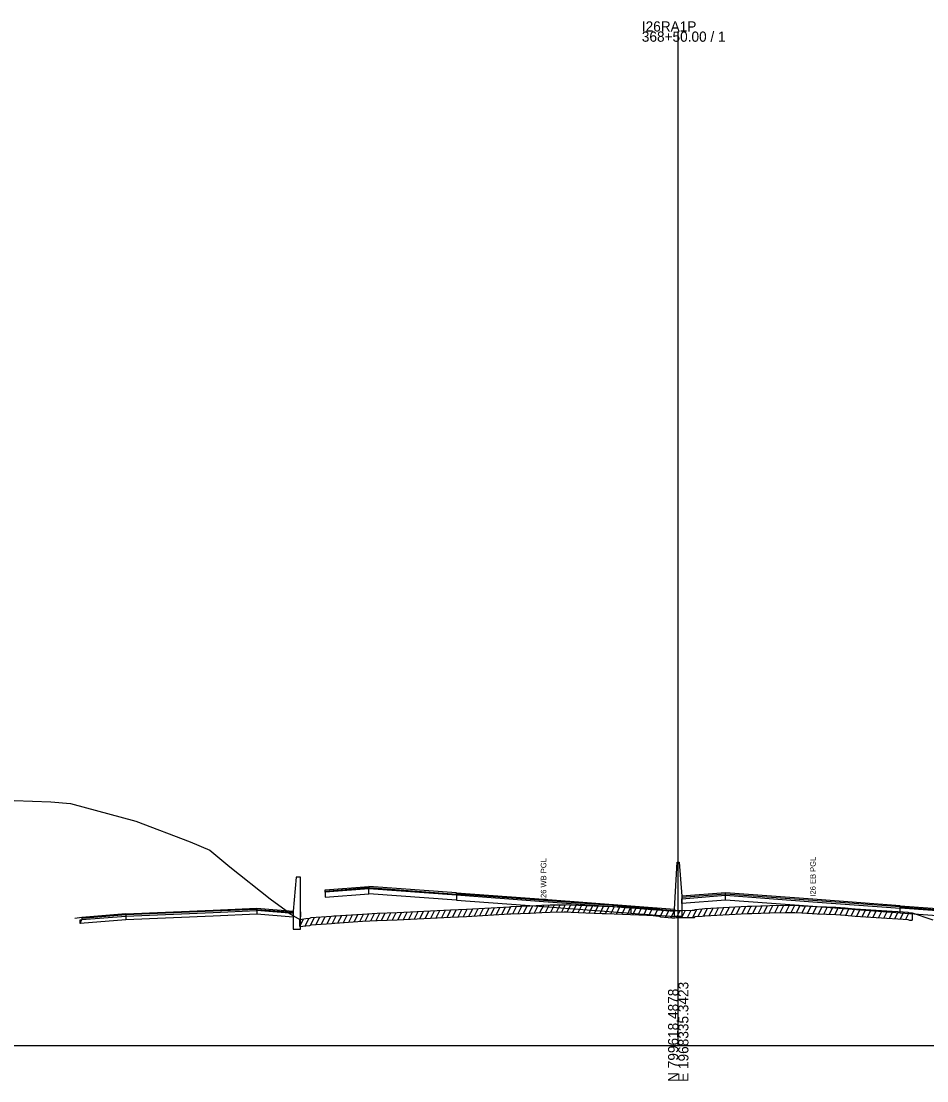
# Model space of a CAD drawing. Extents: x 1017 to 19997, y -1947 to 50737.
# Drawn here: x 14419.5 to 14668.3, y 18490.3 to 18781.3 of the extents above; entities that cross this region are included whole.
import ezdxf

# ---------------------------------------------------------------- set-up
doc = ezdxf.new("R2010")
doc.units = 0
for name, color, linetype in [('RD_GPK_XS_Cell', 7, 'Continuous'), ('RD_XS_Base', 7, 'Continuous'), ('RD_XS_ExGround', 7, 'Continuous'), ('RD_XS_ExPaveRet', 7, 'Continuous'), ('RD_XS_Greenside', 7, 'Continuous'), ('RD_XS_MedBWall', 7, 'Continuous'), ('RD_XS_Pave', 7, 'Continuous'), ('RD_XS_PaveOvlay', 7, 'Continuous'), ('RD_XS_TX_Notes', 7, 'Continuous')]:
    doc.layers.add(name, color=color, linetype=linetype)

msp = doc.modelspace()

# ---------------------------------------------------------------- linework, layer by layer
at = {"layer": 'RD_GPK_XS_Cell'}
for p, q in [((14600, 18500), (14600, 18778.42)), ((14000, 18500), (14600, 18500)), ((14600, 18500), (15200, 18500))]:
    msp.add_line(p, q, dxfattribs=at)
at = {"layer": 'RD_XS_Base'}
for points in [[(14515, 18541.68), (14515, 18543.02)], [(14503, 18542.06), (14503, 18540.72)], [(14503, 18540.72), (14515, 18541.68)], [(14539.05, 18539.91), (14515, 18541.68)], [(14539.05, 18541.25), (14539.05, 18539.91)], [(14539.05, 18539.91), (14563, 18538.15), (14587, 18536.37)], [(14601, 18538.97), (14601, 18540.31)], [(14613, 18539.92), (14601, 18538.97)], [(14613, 18539.92), (14613, 18541.26)], [(14660.95, 18536.37), (14637, 18538.15), (14613, 18539.92)], [(14484.26, 18537.03), (14484.26, 18536.03)], [(14599, 18536.76), (14587, 18537.71)], [(14587, 18537.71), (14587, 18536.37)], [(14660.95, 18536.37), (14660.95, 18537.71)], [(14435.72, 18533.52), (14436.22, 18534.56), (14448.23, 18535.54)], [(14435.72, 18534.52), (14436.22, 18534.56), (14448.23, 18535.54)], [(14448.23, 18534.54), (14435.72, 18533.52)], [(14435.72, 18533.52), (14435.72, 18534.52)], [(14484.26, 18536.03), (14472.25, 18535.53), (14448.23, 18534.54)], [(14448.23, 18535.54), (14448.23, 18534.54)], [(14494.27, 18535.25), (14484.26, 18536.03)], [(14494.27, 18536.25), (14494.27, 18535.25)], [(14496.27, 18536.71), (14496.27, 18535.37)], [(14587, 18536.37), (14599, 18535.42)], [(14599, 18535.42), (14599, 18536.76)], [(14685, 18534.59), (14660.95, 18536.37)]]:
    msp.add_lwpolyline(points, dxfattribs=at)
at = {"layer": 'RD_XS_ExGround'}
msp.add_lwpolyline([(14417.55, 18567.25), (14427.68, 18566.95), (14433.08, 18566.48), (14451.03, 18561.56), (14465.94, 18555.92), (14471.33, 18553.6), (14476.83, 18549.03), (14487.93, 18540.28), (14492.26, 18537.07), (14493.01, 18536.33), (14496.02, 18534.64), (14497.67, 18534.83), (14498.79, 18534.93), (14499.16, 18535.12), (14504.75, 18535.54), (14505.36, 18535.58), (14505.67, 18535.6), (14513.27, 18536.1), (14517.3, 18536.31), (14522.8, 18536.52), (14537.46, 18537.23), (14541.81, 18537.45), (14553.69, 18538.12), (14554.04, 18538.14), (14559.32, 18538.37), (14562.53, 18538.51), (14564.83, 18538.59), (14568.7, 18538.67), (14569.22, 18538.68), (14570.63, 18538.61), (14574.62, 18538.44), (14579.07, 18538.26), (14580.24, 18538.22), (14591.34, 18537.8), (14592.25, 18537.77), (14594.7, 18537.49), (14595.14, 18537.29), (14597.26, 18537.16), (14598.28, 18537.1), (14599.09, 18537.1), (14600, 18537.11), (14601.09, 18537.11), (14603.86, 18537.18), (14604.45, 18537.19), (14604.66, 18537.39), (14606.58, 18537.56), (14607.3, 18537.63), (14617.25, 18538.15), (14619.04, 18538.24), (14620.24, 18538.27), (14625.13, 18538.43), (14629.39, 18538.51), (14631.29, 18538.53), (14632, 18538.51), (14633.97, 18538.39), (14638.17, 18538.19), (14643.25, 18537.95), (14645.81, 18537.76), (14646.69, 18537.69), (14648.64, 18537.55), (14655.85, 18537.04), (14661.77, 18536.72), (14663.11, 18536.64), (14663.5, 18536.45), (14663.88, 18536.44), (14664.27, 18536.42), (14669.92, 18534.55)], dxfattribs=at)
at = {"layer": 'RD_XS_ExPaveRet'}
for p, q in [((14527.52, 18534.75), (14528.55, 18536.8)), ((14529.02, 18534.82), (14530.05, 18536.87)), ((14530.52, 18534.89), (14531.55, 18536.94)), ((14532.02, 18534.96), (14533.05, 18537.01)), ((14533.52, 18535.04), (14534.55, 18537.09)), ((14535.02, 18535.11), (14536.05, 18537.16)), ((14536.52, 18535.18), (14537.55, 18537.23)), ((14538.02, 18535.25), (14539.05, 18537.31)), ((14539.52, 18535.33), (14540.55, 18537.38)), ((14541.02, 18535.41), (14542.05, 18537.46)), ((14542.52, 18535.49), (14543.55, 18537.54)), ((14544.02, 18535.57), (14545.05, 18537.63)), ((14545.52, 18535.66), (14546.55, 18537.71)), ((14547.02, 18535.74), (14548.05, 18537.8)), ((14548.52, 18535.83), (14549.55, 18537.88)), ((14550.02, 18535.91), (14551.05, 18537.97)), ((14551.52, 18536), (14552.55, 18538.05)), ((14553.02, 18536.08), (14554.05, 18538.14)), ((14554.52, 18536.16), (14555.54, 18538.2)), ((14556.02, 18536.22), (14557.04, 18538.27)), ((14557.52, 18536.29), (14558.54, 18538.33)), ((14559.02, 18536.36), (14560.04, 18538.4)), ((14560.52, 18536.42), (14561.54, 18538.46)), ((14562.02, 18536.48), (14563.04, 18538.53)), ((14563.52, 18536.54), (14564.54, 18538.58)), ((14565.02, 18536.6), (14566.03, 18538.62)), ((14566.52, 18536.63), (14567.53, 18538.65)), ((14568.02, 18536.66), (14569.03, 18538.68)), ((14569.52, 18536.67), (14570.5, 18538.62)), ((14571.02, 18536.59), (14572, 18538.55)), ((14572.52, 18536.53), (14573.5, 18538.49)), ((14574.02, 18536.47), (14575, 18538.42)), ((14575.52, 18536.4), (14576.5, 18538.36)), ((14577.02, 18536.34), (14578, 18538.3)), ((14578.52, 18536.28), (14579.5, 18538.24)), ((14580.02, 18536.23), (14581, 18538.19)), ((14581.52, 18536.17), (14582.5, 18538.13)), ((14583.02, 18536.11), (14584, 18538.08)), ((14584.52, 18536.06), (14585.5, 18538.02)), ((14586.02, 18536), (14587, 18537.96)), ((14587.52, 18535.95), (14588.5, 18537.91)), ((14589.02, 18535.89), (14590, 18537.85)), ((14590.52, 18535.83), (14591.5, 18537.8)), ((14592.02, 18535.78), (14592.97, 18537.69)), ((14593.52, 18535.62), (14594.47, 18537.51)), ((14595.02, 18535.34), (14595.97, 18537.24)), ((14596.52, 18535.21), (14597.49, 18537.15)), ((14598.02, 18535.12), (14599.01, 18537.1)), ((14599.52, 18535.1), (14600.52, 18537.11)), ((14601.02, 18535.11), (14602.03, 18537.13)), ((14602.52, 18535.14), (14603.53, 18537.17)), ((14604.02, 18535.18), (14605.15, 18537.43)), ((14605.52, 18535.47), (14606.57, 18537.56)), ((14607.02, 18535.6), (14608.05, 18537.67)), ((14608.52, 18535.69), (14609.55, 18537.74)), ((14610.02, 18535.77), (14611.05, 18537.82)), ((14611.52, 18535.85), (14612.55, 18537.9)), ((14613.02, 18535.93), (14614.05, 18537.98)), ((14614.52, 18536.01), (14615.55, 18538.06)), ((14616.02, 18536.08), (14617.05, 18538.14)), ((14617.52, 18536.16), (14618.55, 18538.22)), ((14619.02, 18536.24), (14620.03, 18538.27)), ((14620.52, 18536.28), (14621.54, 18538.31)), ((14622.02, 18536.33), (14623.04, 18538.36)), ((14623.52, 18536.38), (14624.54, 18538.41)), ((14625.02, 18536.42), (14626.03, 18538.44)), ((14626.52, 18536.45), (14627.53, 18538.47)), ((14628.02, 18536.48), (14629.03, 18538.5)), ((14629.52, 18536.51), (14630.53, 18538.52)), ((14631.02, 18536.53), (14632.01, 18538.51)), ((14632.52, 18536.48), (14633.49, 18538.42)), ((14634.02, 18536.39), (14635, 18538.34)), ((14635.52, 18536.31), (14636.5, 18538.27)), ((14637.02, 18536.24), (14638, 18538.19)), ((14638.52, 18536.17), (14639.5, 18538.12)), ((14640.02, 18536.1), (14641, 18538.05)), ((14641.52, 18536.03), (14642.5, 18537.98)), ((14643.02, 18535.96), (14643.99, 18537.89)), ((14644.52, 18535.85), (14645.49, 18537.78)), ((14646.02, 18535.74), (14646.98, 18537.67)), ((14647.52, 18535.63), (14648.49, 18537.56)), ((14649.02, 18535.52), (14649.99, 18537.46)), ((14650.52, 18535.42), (14651.49, 18537.35)), ((14652.02, 18535.31), (14652.99, 18537.24)), ((14653.52, 18535.2), (14654.49, 18537.13)), ((14655.02, 18535.1), (14655.99, 18537.03)), ((14656.52, 18535), (14657.49, 18536.95)), ((14658.02, 18534.92), (14658.99, 18536.87)), ((14659.52, 18534.84), (14660.49, 18536.79)), ((14496.02, 18532.64), (14497.08, 18534.76)), ((14496.02, 18532.64), (14496.02, 18534.64)), ((14497.52, 18532.81), (14498.57, 18534.91)), ((14499.02, 18533.05), (14500.09, 18535.19)), ((14500.52, 18533.22), (14501.56, 18535.3)), ((14502.02, 18533.33), (14503.06, 18535.41)), ((14503.52, 18533.45), (14504.56, 18535.52)), ((14505.02, 18533.56), (14506.05, 18535.62)), ((14505.67, 18533.6), (14513.27, 18534.1)), ((14506.52, 18533.65), (14507.55, 18535.72)), ((14508.02, 18533.75), (14509.05, 18535.82)), ((14509.52, 18533.85), (14510.55, 18535.92)), ((14511.02, 18533.95), (14512.05, 18536.02)), ((14512.52, 18534.05), (14513.55, 18536.11)), ((14513.27, 18534.1), (14517.3, 18534.31)), ((14514.02, 18534.14), (14515.05, 18536.19)), ((14515.52, 18534.21), (14516.55, 18536.27)), ((14517.02, 18534.29), (14518.04, 18536.34)), ((14517.3, 18534.31), (14522.8, 18534.52)), ((14518.52, 18534.36), (14519.54, 18536.39)), ((14520.02, 18534.41), (14521.04, 18536.45)), ((14521.52, 18534.47), (14522.54, 18536.51)), ((14522.8, 18534.52), (14537.46, 18535.23)), ((14523.02, 18534.53), (14524.05, 18536.58)), ((14524.52, 18534.6), (14525.55, 18536.65)), ((14526.02, 18534.68), (14527.05, 18536.73)), ((14537.46, 18535.23), (14541.81, 18535.45)), ((14541.81, 18535.45), (14553.69, 18536.12)), ((14553.69, 18536.12), (14554.04, 18536.14)), ((14554.04, 18536.14), (14559.32, 18536.37)), ((14559.32, 18536.37), (14562.53, 18536.51)), ((14562.53, 18536.51), (14564.83, 18536.59)), ((14564.83, 18536.59), (14568.7, 18536.67)), ((14568.7, 18536.67), (14569.22, 18536.68)), ((14569.22, 18536.68), (14570.63, 18536.61)), ((14570.63, 18536.61), (14574.62, 18536.44)), ((14574.62, 18536.44), (14579.07, 18536.26)), ((14579.07, 18536.26), (14580.24, 18536.22)), ((14580.24, 18536.22), (14591.34, 18535.8)), ((14591.34, 18535.8), (14592.25, 18535.77)), ((14592.25, 18535.77), (14594.7, 18535.49)), ((14594.7, 18535.49), (14595.14, 18535.29)), ((14595.14, 18535.29), (14597.26, 18535.16)), ((14597.26, 18535.16), (14598.28, 18535.1)), ((14598.28, 18535.1), (14599.09, 18535.1)), ((14599.09, 18535.1), (14600, 18535.11)), ((14600, 18535.11), (14601.09, 18535.11)), ((14601.09, 18535.11), (14603.86, 18535.18)), ((14603.86, 18535.18), (14604.45, 18535.19)), ((14604.45, 18535.19), (14604.66, 18535.39)), ((14604.66, 18535.39), (14606.58, 18535.56)), ((14606.58, 18535.56), (14607.3, 18535.63)), ((14607.3, 18535.63), (14617.25, 18536.15)), ((14617.25, 18536.15), (14619.04, 18536.24)), ((14619.04, 18536.24), (14620.24, 18536.27)), ((14620.24, 18536.27), (14625.13, 18536.43)), ((14625.13, 18536.43), (14629.39, 18536.51)), ((14629.39, 18536.51), (14631.29, 18536.53)), ((14631.29, 18536.53), (14632, 18536.51)), ((14632, 18536.51), (14633.97, 18536.39)), ((14633.97, 18536.39), (14638.17, 18536.19)), ((14638.17, 18536.19), (14643.25, 18535.95)), ((14643.25, 18535.95), (14645.81, 18535.76)), ((14645.81, 18535.76), (14646.69, 18535.69)), ((14646.69, 18535.69), (14648.64, 18535.55)), ((14648.64, 18535.55), (14655.85, 18535.04)), ((14655.85, 18535.04), (14661.77, 18534.72)), ((14661.02, 18534.76), (14661.99, 18536.71)), ((14661.77, 18534.72), (14663.11, 18534.64)), ((14662.52, 18534.68), (14663.43, 18536.49)), ((14663.11, 18534.64), (14663.5, 18534.45)), ((14663.5, 18534.45), (14663.88, 18534.44)), ((14663.88, 18534.44), (14664.27, 18534.42)), ((14664.27, 18536.42), (14664.27, 18534.42)), ((14496.02, 18532.64), (14497.67, 18532.83)), ((14497.67, 18532.83), (14498.79, 18532.93)), ((14498.79, 18532.93), (14499.16, 18533.12)), ((14499.16, 18533.12), (14504.75, 18533.54)), ((14504.75, 18533.54), (14505.36, 18533.58)), ((14505.36, 18533.58), (14505.67, 18533.6))]:
    msp.add_line(p, q, dxfattribs=at)
at = {"layer": 'RD_XS_Greenside'}
msp.add_lwpolyline([(14436.22, 18535.19), (14434.22, 18534.87)], dxfattribs=at)
at = {"layer": 'RD_XS_MedBWall'}
for points in [[(14599, 18537.42), (14599.75, 18550.31), (14600.25, 18550.31), (14601, 18540.97)], [(14496.27, 18546.22), (14495.02, 18546.22), (14494.27, 18536.88)], [(14496.27, 18531.92), (14496.27, 18546.22)], [(14601, 18540.97), (14601, 18535.42)], [(14494.27, 18536.88), (14494.27, 18531.92)], [(14599, 18535.42), (14599, 18537.42)], [(14601, 18535.42), (14599, 18535.42)], [(14494.27, 18531.92), (14496.27, 18531.92)]]:
    msp.add_lwpolyline(points, dxfattribs=at)
at = {"layer": 'RD_XS_Pave'}
for points in [[(14503, 18542.4), (14515, 18543.36)], [(14515, 18543.02), (14503, 18542.06)], [(14515, 18543.36), (14539.05, 18541.59)], [(14515, 18543.02), (14515, 18543.36)], [(14539.05, 18541.25), (14515, 18543.02)], [(14503, 18542.06), (14503, 18542.4)], [(14539.05, 18541.59), (14539.05, 18541.25)], [(14587, 18537.71), (14563, 18539.49), (14539.05, 18541.25)], [(14613, 18541.6), (14601, 18540.65)], [(14601, 18540.31), (14613, 18541.26)], [(14601, 18540.65), (14601, 18540.31)], [(14613, 18541.26), (14613, 18541.6)], [(14660.95, 18538.05), (14637, 18539.82), (14613, 18541.6)], [(14613, 18541.26), (14637, 18539.49), (14660.95, 18537.71)], [(14484.26, 18537.35), (14472.25, 18536.85), (14448.23, 18535.85)], [(14448.23, 18535.54), (14472.25, 18536.53), (14484.26, 18537.03)], [(14484.26, 18537.03), (14484.26, 18537.35)], [(14484.26, 18537.35), (14494.27, 18536.57)], [(14494.27, 18536.25), (14484.26, 18537.03)], [(14496.27, 18536.71), (14496.27, 18537.05)], [(14587, 18538.05), (14587, 18537.71)], [(14587, 18538.05), (14599, 18537.1)], [(14599, 18537.1), (14599, 18536.76)], [(14660.95, 18538.05), (14685, 18536.27)], [(14660.95, 18537.71), (14660.95, 18538.05)], [(14685, 18535.93), (14660.95, 18537.71)], [(14448.23, 18535.85), (14436.22, 18534.88)], [(14436.22, 18534.56), (14448.23, 18535.54)], [(14436.22, 18534.88), (14436.22, 18534.56)], [(14448.23, 18535.85), (14448.23, 18535.54)], [(14494.27, 18536.57), (14494.27, 18536.25)], [(14494.27, 18536.57), (14494.27, 18536.25)]]:
    msp.add_lwpolyline(points, dxfattribs=at)
at = {"layer": 'RD_XS_PaveOvlay'}
for points in [[(14503, 18542.74), (14515, 18543.7)], [(14503, 18542.4), (14503, 18542.74)], [(14539.05, 18541.93), (14515, 18543.7)], [(14515, 18543.7), (14515, 18543.36)], [(14539.05, 18541.93), (14563, 18540.16), (14587, 18538.38)], [(14539.05, 18541.59), (14539.05, 18541.93)], [(14587, 18538.05), (14563, 18539.82), (14539.05, 18541.59)], [(14613, 18541.93), (14601, 18540.97)], [(14601, 18540.97), (14601, 18540.65)], [(14613, 18541.6), (14613, 18541.93)], [(14660.95, 18538.38), (14637, 18540.16), (14613, 18541.93)], [(14448.23, 18536.17), (14472.25, 18537.17), (14484.26, 18537.67)], [(14484.26, 18537.67), (14484.26, 18537.35)], [(14484.26, 18537.67), (14494.27, 18536.88)], [(14494.27, 18536.88), (14494.27, 18536.57)], [(14494.27, 18536.88), (14494.27, 18536.57)], [(14496.27, 18537.05), (14496.27, 18537.39)], [(14587, 18538.38), (14587, 18538.05)], [(14587, 18538.38), (14599, 18537.42)], [(14599, 18537.42), (14599, 18537.1)], [(14660.95, 18538.38), (14685, 18536.61)], [(14660.95, 18538.05), (14660.95, 18538.38)], [(14448.23, 18536.17), (14436.22, 18535.19)], [(14436.22, 18535.19), (14436.22, 18534.88)], [(14448.23, 18535.85), (14448.23, 18536.17)]]:
    msp.add_lwpolyline(points, dxfattribs=at)

# ---------------------------------------------------------------- texts
at = {"layer": 'RD_GPK_XS_Cell'}
for s, p in [('I26RA1P', (14590, 18778.42)), ('368+50.00 / 1', (14590, 18775.62))]:
    msp.add_text(s, height=2.8, dxfattribs=at).set_placement(p)
for s, p in [('E 1968335.3423', (14602.8, 18490)), ('N 799618.4878', (14600, 18490))]:
    msp.add_text(s, height=2.8, rotation=90, dxfattribs=at).set_placement(p)
at = {"layer": 'RD_XS_TX_Notes'}
for s, p in [('I26 EB PGL', (14637.75, 18540.89)), ('I26 WB PGL', (14563.75, 18539.93))]:
    msp.add_text(s, height=1.5, rotation=90, dxfattribs=at).set_placement(p)

doc.saveas('drawing.dxf')
